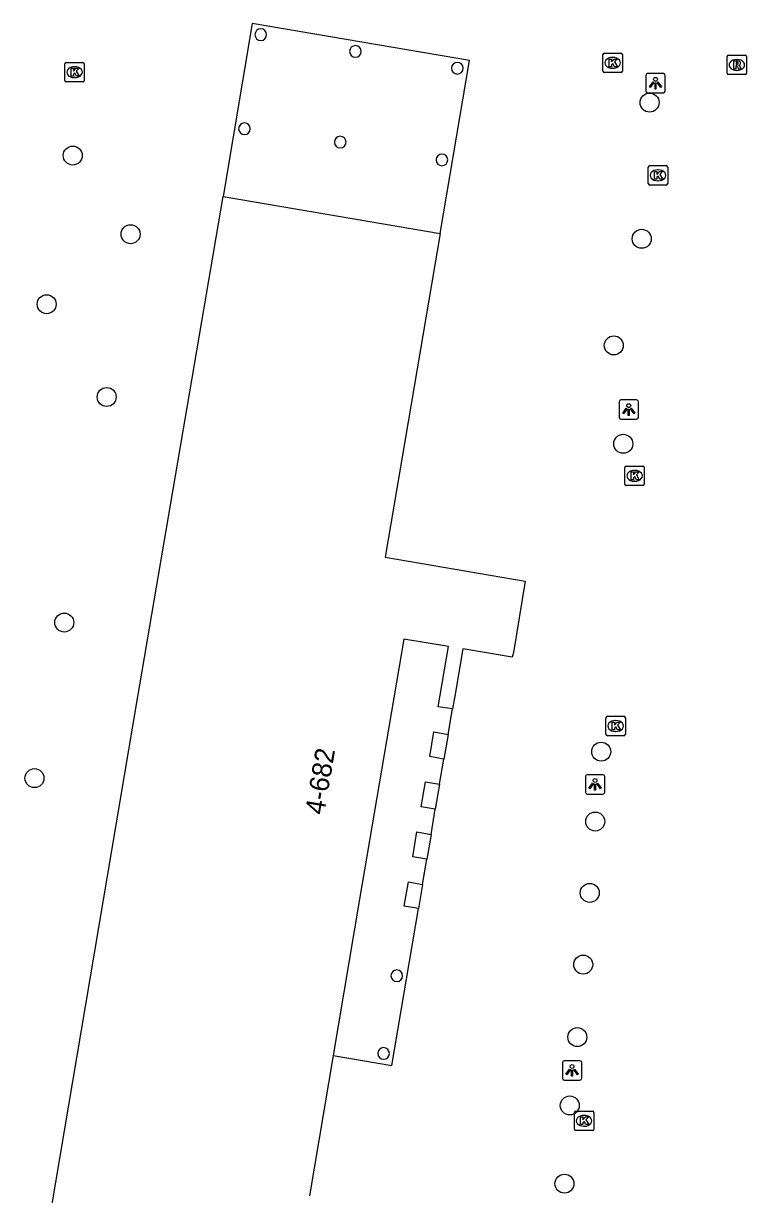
# Model space of a CAD drawing. Extents: x 161258 to 161838, y 380836 to 381727.
# Drawn here: x 161418.8 to 161456, y 380977.3 to 381037.6 of the extents above; entities that cross this region are included whole.
import ezdxf

# ---------------------------------------------------------------- set-up
doc = ezdxf.new("R2010")
doc.units = 0
for name, color, linetype in [('IMGEO_Boom', 7, 'Continuous'), ('IMGEO_Kolk', 7, 'Continuous'), ('IMGEO_Lichtpunt', 7, 'Continuous'), ('IMGEO_Pand', 7, 'Continuous'), ('IMGEO_Pand_nummerreeks', 7, 'Continuous'), ('IMGEO_Pand_overbouw', 7, 'Continuous'), ('IMGEO_Rioolput', 7, 'Continuous')]:
    doc.layers.add(name, color=color, linetype=linetype)

msp = doc.modelspace()

# ---------------------------------------------------------------- linework, layer by layer
at = {"layer": 'IMGEO_Boom'}
for centre in [(161451.026, 381033.502), (161421.334, 381030.774), (161424.313, 381026.723), (161450.62, 381026.485), (161419.992, 381023.116), (161449.183, 381020.995), (161423.082, 381018.337), (161449.673, 381015.925), (161420.898, 381006.717), (161448.534, 381000.066), (161419.366, 380998.703), (161448.225, 380996.469), (161447.945, 380992.793), (161447.611, 380989.099), (161447.307, 380985.364), (161446.918, 380981.841), (161446.643, 380977.814)]:
    msp.add_circle(centre, 0.489, dxfattribs=at)
at = {"layer": 'IMGEO_Kolk'}
for p, q in [((161448.698, 381036.047), (161449.55, 381036.047)), ((161420.927, 381034.642), (161420.927, 381035.494)), ((161421.002, 381035.568), (161421.854, 381035.568)), ((161421.928, 381035.494), (161421.928, 381034.642)), ((161448.623, 381035.121), (161448.623, 381035.973)), ((161449.111, 381035.827), (161449.136, 381035.827)), ((161449.624, 381035.973), (161449.624, 381035.121)), ((161421.438, 381034.788), (161421.413, 381034.788)), ((161421.415, 381035.348), (161421.44, 381035.348)), ((161449.55, 381035.047), (161448.698, 381035.047)), ((161449.134, 381035.267), (161449.109, 381035.267)), ((161421.854, 381034.568), (161421.002, 381034.568)), ((161450.956, 381029.329), (161450.956, 381030.181)), ((161451.031, 381030.255), (161451.883, 381030.255)), ((161451.444, 381030.035), (161451.469, 381030.035)), ((161451.957, 381030.181), (161451.957, 381029.329)), ((161451.467, 381029.475), (161451.442, 381029.475)), ((161451.883, 381029.255), (161451.031, 381029.255)), ((161449.752, 381013.849), (161449.752, 381014.701)), ((161449.827, 381014.775), (161450.679, 381014.775)), ((161450.24, 381014.555), (161450.265, 381014.555)), ((161450.753, 381014.701), (161450.753, 381013.849)), ((161450.679, 381013.775), (161449.827, 381013.775)), ((161450.263, 381013.995), (161450.238, 381013.995)), ((161448.781, 381000.963), (161448.781, 381001.815)), ((161448.856, 381001.889), (161449.708, 381001.889)), ((161449.269, 381001.669), (161449.294, 381001.669)), ((161449.782, 381001.815), (161449.782, 381000.963)), ((161449.292, 381001.109), (161449.267, 381001.109)), ((161449.708, 381000.889), (161448.856, 381000.889)), ((161447.154, 380980.628), (161447.154, 380981.48)), ((161447.229, 380981.554), (161448.081, 380981.554)), ((161447.642, 380981.334), (161447.667, 380981.334)), ((161448.155, 380981.48), (161448.155, 380980.628)), ((161448.081, 380980.554), (161447.229, 380980.554)), ((161447.665, 380980.774), (161447.64, 380980.774))]:
    msp.add_line(p, q, dxfattribs=at)
for points in [[(161448.698, 381036.047), (161449.55, 381036.047)], [(161420.927, 381034.642), (161420.927, 381035.494)], [(161421.002, 381035.568), (161421.854, 381035.568)], [(161421.928, 381035.494), (161421.928, 381034.642)], [(161448.623, 381035.121), (161448.623, 381035.973)], [(161448.944, 381035.747), (161449.067, 381035.747), (161449.067, 381035.596), (161449.197, 381035.747), (161449.361, 381035.747), (161449.215, 381035.596), (161449.368, 381035.347), (161449.216, 381035.347), (161449.131, 381035.511), (161449.067, 381035.444), (161449.067, 381035.347), (161448.944, 381035.347), (161448.944, 381035.747)], [(161449.624, 381035.973), (161449.624, 381035.121)], [(161421.248, 381035.268), (161421.371, 381035.268), (161421.371, 381035.117), (161421.501, 381035.268), (161421.665, 381035.268), (161421.519, 381035.117), (161421.672, 381034.868), (161421.52, 381034.868), (161421.435, 381035.032), (161421.371, 381034.965), (161421.371, 381034.868), (161421.248, 381034.868), (161421.248, 381035.268)], [(161449.55, 381035.047), (161448.698, 381035.047)], [(161421.854, 381034.568), (161421.002, 381034.568)], [(161450.956, 381029.329), (161450.956, 381030.181)], [(161451.031, 381030.255), (161451.883, 381030.255)], [(161451.957, 381030.181), (161451.957, 381029.329)], [(161451.277, 381029.955), (161451.4, 381029.955), (161451.4, 381029.804), (161451.53, 381029.955), (161451.694, 381029.955), (161451.548, 381029.804), (161451.701, 381029.555), (161451.549, 381029.555), (161451.464, 381029.719), (161451.4, 381029.652), (161451.4, 381029.555), (161451.277, 381029.555), (161451.277, 381029.955)], [(161451.883, 381029.255), (161451.031, 381029.255)], [(161449.752, 381013.849), (161449.752, 381014.701)], [(161449.827, 381014.775), (161450.679, 381014.775)], [(161450.073, 381014.475), (161450.196, 381014.475), (161450.196, 381014.324), (161450.326, 381014.475), (161450.49, 381014.475), (161450.344, 381014.324), (161450.497, 381014.075), (161450.345, 381014.075), (161450.26, 381014.239), (161450.196, 381014.172), (161450.196, 381014.075), (161450.073, 381014.075), (161450.073, 381014.475)], [(161450.753, 381014.701), (161450.753, 381013.849)], [(161450.679, 381013.775), (161449.827, 381013.775)], [(161448.781, 381000.963), (161448.781, 381001.815)], [(161448.856, 381001.889), (161449.708, 381001.889)], [(161449.782, 381001.815), (161449.782, 381000.963)], [(161449.102, 381001.589), (161449.225, 381001.589), (161449.225, 381001.438), (161449.355, 381001.589), (161449.519, 381001.589), (161449.373, 381001.438), (161449.526, 381001.189), (161449.374, 381001.189), (161449.289, 381001.353), (161449.225, 381001.286), (161449.225, 381001.189), (161449.102, 381001.189), (161449.102, 381001.589)], [(161449.708, 381000.889), (161448.856, 381000.889)], [(161447.154, 380980.628), (161447.154, 380981.48)], [(161447.229, 380981.554), (161448.081, 380981.554)], [(161447.475, 380981.254), (161447.598, 380981.254), (161447.598, 380981.103), (161447.728, 380981.254), (161447.892, 380981.254), (161447.746, 380981.103), (161447.899, 380980.854), (161447.747, 380980.854), (161447.662, 380981.018), (161447.598, 380980.951), (161447.598, 380980.854), (161447.475, 380980.854), (161447.475, 380981.254)], [(161448.155, 380981.48), (161448.155, 380980.628)], [(161448.081, 380980.554), (161447.229, 380980.554)]]:
    msp.add_lwpolyline(points, dxfattribs=at)
for centre, start, end in [((161448.7, 381035.971), 91.55205, 178.44795), ((161448.7, 381035.971), 91.55205, 178.44795), ((161449.548, 381035.971), 1.55205, 88.44795), ((161449.548, 381035.971), 1.55205, 88.44795), ((161421.004, 381035.492), 91.55205, 178.44795), ((161421.004, 381035.492), 91.55205, 178.44795), ((161421.852, 381035.492), 1.55205, 88.44795), ((161421.852, 381035.492), 1.55205, 88.44795), ((161448.7, 381035.123), 181.55205, 268.44795), ((161448.7, 381035.123), 181.55205, 268.44795), ((161449.548, 381035.123), 271.55205, 358.44795), ((161449.548, 381035.123), 271.55205, 358.44795), ((161421.004, 381034.644), 181.55205, 268.44795), ((161421.004, 381034.644), 181.55205, 268.44795), ((161421.852, 381034.644), 271.55205, 358.44795), ((161421.852, 381034.644), 271.55205, 358.44795), ((161451.033, 381030.179), 91.55205, 178.44795), ((161451.033, 381030.179), 91.55205, 178.44795), ((161451.881, 381030.179), 1.55205, 88.44795), ((161451.881, 381030.179), 1.55205, 88.44795), ((161451.033, 381029.331), 181.55205, 268.44795), ((161451.033, 381029.331), 181.55205, 268.44795), ((161451.881, 381029.331), 271.55205, 358.44795), ((161451.881, 381029.331), 271.55205, 358.44795), ((161449.829, 381014.699), 91.55205, 178.44795), ((161449.829, 381014.699), 91.55205, 178.44795), ((161450.677, 381014.699), 1.55205, 88.44795), ((161450.677, 381014.699), 1.55205, 88.44795), ((161449.829, 381013.851), 181.55205, 268.44795), ((161449.829, 381013.851), 181.55205, 268.44795), ((161450.677, 381013.851), 271.55205, 358.44795), ((161450.677, 381013.851), 271.55205, 358.44795), ((161448.858, 381001.813), 91.55205, 178.44795), ((161448.858, 381001.813), 91.55205, 178.44795), ((161449.706, 381001.813), 1.55205, 88.44795), ((161449.706, 381001.813), 1.55205, 88.44795), ((161448.858, 381000.965), 181.55205, 268.44795), ((161448.858, 381000.965), 181.55205, 268.44795), ((161449.706, 381000.965), 271.55205, 358.44795), ((161449.706, 381000.965), 271.55205, 358.44795), ((161447.231, 380981.478), 91.55205, 178.44795), ((161447.231, 380981.478), 91.55205, 178.44795), ((161448.079, 380981.478), 1.55205, 88.44795), ((161448.079, 380981.478), 1.55205, 88.44795), ((161447.231, 380980.63), 181.55205, 268.44795), ((161447.231, 380980.63), 181.55205, 268.44795), ((161448.079, 380980.63), 271.55205, 358.44795), ((161448.079, 380980.63), 271.55205, 358.44795)]:
    msp.add_arc(centre, 0.0765, start, end, dxfattribs=at)
for centre, major_axis, ratio, start_param, end_param in [((161449.11, 381035.547), (-0.387, 0.002), 0.722429, 4.712389, 7.853982), ((161449.135, 381035.547), (-0.39, 0.002), 0.717154, 1.570796, 4.712389), ((161421.414, 381035.068), (-0.387, 0.002), 0.722429, 4.712389, 7.853982), ((161421.439, 381035.068), (-0.39, 0.002), 0.717154, 1.570796, 4.712389), ((161451.443, 381029.755), (-0.387, 0.002), 0.722429, 4.712389, 7.853982), ((161451.468, 381029.755), (-0.39, 0.002), 0.717154, 1.570796, 4.712389), ((161450.239, 381014.275), (-0.387, 0.002), 0.722429, 4.712389, 7.853982), ((161450.264, 381014.275), (-0.39, 0.002), 0.717154, 1.570796, 4.712389), ((161449.268, 381001.389), (-0.387, 0.002), 0.722429, 4.712389, 7.853982), ((161449.293, 381001.389), (-0.39, 0.002), 0.717154, 1.570796, 4.712389), ((161447.641, 380981.054), (-0.387, 0.002), 0.722429, 4.712389, 7.853982), ((161447.666, 380981.054), (-0.39, 0.002), 0.717154, 1.570796, 4.712389)]:
    msp.add_ellipse(centre, major_axis=major_axis, ratio=ratio, start_param=start_param, end_param=end_param, dxfattribs=at)
at = {"layer": 'IMGEO_Lichtpunt'}
for p, q in [((161450.833, 381034.905), (161450.833, 381034.098)), ((161450.833, 381034.905), (161450.833, 381034.098)), ((161451.735, 381035), (161450.927, 381035)), ((161451.735, 381035), (161450.927, 381035)), ((161451.829, 381034.098), (161451.829, 381034.905)), ((161451.829, 381034.098), (161451.829, 381034.905)), ((161450.927, 381034.004), (161451.735, 381034.004)), ((161450.927, 381034.004), (161451.735, 381034.004)), ((161449.454, 381018.095), (161449.454, 381017.288)), ((161449.454, 381018.095), (161449.454, 381017.288)), ((161450.356, 381018.19), (161449.548, 381018.19)), ((161450.356, 381018.19), (161449.548, 381018.19)), ((161450.45, 381017.288), (161450.45, 381018.095)), ((161450.45, 381017.288), (161450.45, 381018.095)), ((161449.548, 381017.194), (161450.356, 381017.194)), ((161449.548, 381017.194), (161450.356, 381017.194)), ((161447.72, 380998.785), (161447.72, 380997.978)), ((161447.72, 380998.785), (161447.72, 380997.978)), ((161448.622, 380998.88), (161447.814, 380998.88)), ((161448.622, 380998.88), (161447.814, 380998.88)), ((161448.716, 380997.978), (161448.716, 380998.785)), ((161448.716, 380997.978), (161448.716, 380998.785)), ((161447.814, 380997.884), (161448.622, 380997.884)), ((161447.814, 380997.884), (161448.622, 380997.884)), ((161447.438, 380984.147), (161446.63, 380984.147)), ((161447.438, 380984.147), (161446.63, 380984.147)), ((161446.536, 380984.052), (161446.536, 380983.245)), ((161446.536, 380984.052), (161446.536, 380983.245)), ((161447.532, 380983.245), (161447.532, 380984.052)), ((161447.532, 380983.245), (161447.532, 380984.052)), ((161446.63, 380983.151), (161447.438, 380983.151)), ((161446.63, 380983.151), (161447.438, 380983.151))]:
    msp.add_line(p, q, dxfattribs=at)
for points in [[(161451.207, 381034.569), (161451.246, 381034.541), (161451.058, 381034.279), (161451.02, 381034.306), (161451.207, 381034.569)], [(161451.309, 381034.521), (161451.356, 381034.521), (161451.356, 381034.199), (161451.309, 381034.199), (161451.309, 381034.521)], [(161451.419, 381034.541), (161451.457, 381034.568), (161451.644, 381034.306), (161451.605, 381034.278), (161451.419, 381034.541)], [(161449.828, 381017.759), (161449.867, 381017.731), (161449.679, 381017.469), (161449.641, 381017.496), (161449.828, 381017.759)], [(161449.93, 381017.711), (161449.977, 381017.711), (161449.977, 381017.389), (161449.93, 381017.389), (161449.93, 381017.711)], [(161450.04, 381017.731), (161450.078, 381017.758), (161450.265, 381017.496), (161450.226, 381017.468), (161450.04, 381017.731)], [(161448.094, 380998.449), (161448.133, 380998.421), (161447.945, 380998.159), (161447.907, 380998.186), (161448.094, 380998.449)], [(161448.196, 380998.401), (161448.243, 380998.401), (161448.243, 380998.079), (161448.196, 380998.079), (161448.196, 380998.401)], [(161448.306, 380998.421), (161448.344, 380998.448), (161448.531, 380998.186), (161448.492, 380998.158), (161448.306, 380998.421)], [(161446.91, 380983.716), (161446.949, 380983.688), (161446.761, 380983.426), (161446.723, 380983.453), (161446.91, 380983.716)], [(161447.012, 380983.668), (161447.059, 380983.668), (161447.059, 380983.346), (161447.012, 380983.346), (161447.012, 380983.668)], [(161447.122, 380983.688), (161447.16, 380983.715), (161447.347, 380983.453), (161447.308, 380983.425), (161447.122, 380983.688)]]:
    msp.add_lwpolyline(points, dxfattribs=at)
for centre in [(161451.332, 381034.703), (161449.953, 381017.893), (161448.219, 380998.583), (161447.035, 380983.85)]:
    msp.add_circle(centre, 0.0994, dxfattribs=at)
for centre, start, end in [((161450.927, 381034.905), 90, 180), ((161450.927, 381034.905), 90, 180), ((161451.735, 381034.905), 0, 90), ((161451.735, 381034.905), 0, 90), ((161450.927, 381034.098), 180, 270), ((161450.927, 381034.098), 180, 270), ((161451.735, 381034.098), 270, 0), ((161451.735, 381034.098), 270, 360), ((161449.548, 381018.095), 90, 180), ((161449.548, 381018.095), 90, 180), ((161450.356, 381018.095), 0, 90), ((161450.356, 381018.095), 0, 90), ((161449.548, 381017.288), 180, 270), ((161449.548, 381017.288), 180, 270), ((161450.356, 381017.288), 270, 0), ((161450.356, 381017.288), 270, 360), ((161447.814, 380998.785), 90, 180), ((161447.814, 380998.785), 90, 180), ((161448.622, 380998.785), 0, 90), ((161448.622, 380998.785), 0, 90), ((161447.814, 380997.978), 180, 270), ((161447.814, 380997.978), 180, 270), ((161448.622, 380997.978), 270, 0), ((161448.622, 380997.978), 270, 360), ((161446.63, 380984.052), 90, 180), ((161446.63, 380984.052), 90, 180), ((161447.438, 380984.052), 0, 90), ((161447.438, 380984.052), 0, 90), ((161446.63, 380983.245), 180, 270), ((161446.63, 380983.245), 180, 270), ((161447.438, 380983.245), 270, 0), ((161447.438, 380983.245), 270, 360)]:
    msp.add_arc(centre, 0.0946, start, end, dxfattribs=at)
at = {"layer": 'IMGEO_Pand'}
for points in [[(161408.328, 380973.621), (161419.413, 380971.739), (161420.011, 380975.246), (161424.673, 381002.799), (161429.081, 381028.658), (161440.253, 381026.759), (161437.41, 381010.081), (161444.625, 381008.855), (161444.015, 381005.179), (161443.954, 381004.94), (161441.41, 381005.361), (161441.008, 381002.927), (161440.881, 381002.266), (161440.145, 381002.382), (161440.67, 381005.478), (161438.373, 381005.868), (161436.092, 380992.474), (161434.734, 380984.423), (161433.514, 380977.179)], [(161440.436, 380999.688), (161439.709, 380999.812), (161439.925, 381001.083), (161440.659, 381000.958), (161440.436, 380999.688)], [(161439.994, 380997.106), (161439.265, 380997.233), (161439.488, 380998.512), (161440.217, 380998.388), (161439.994, 380997.106)], [(161439.567, 380994.528), (161438.833, 380994.656), (161439.049, 380995.929), (161439.776, 380995.805), (161439.567, 380994.528)], [(161439.133, 380991.981), (161438.399, 380992.102), (161438.612, 380993.356), (161439.341, 380993.233), (161439.133, 380991.981)]]:
    msp.add_lwpolyline(points, dxfattribs=at)
for centre, start, end in [((161431.011, 381037.002), 90, 270), ((161431.011, 381037.002), 270, 90), ((161435.886, 381036.138), 90, 270), ((161435.886, 381036.138), 270, 90), ((161441.13, 381035.271), 90, 270), ((161441.13, 381035.271), 270, 90), ((161430.175, 381032.155), 90, 270), ((161430.175, 381032.155), 270, 90), ((161435.103, 381031.468), 90, 270), ((161435.103, 381031.468), 270, 90), ((161440.339, 381030.549), 90, 270), ((161440.339, 381030.549), 270, 90), ((161438.016, 380988.524), 90, 270), ((161438.016, 380988.524), 270, 90), ((161437.334, 380984.521), 90, 270), ((161437.334, 380984.521), 270, 90)]:
    msp.add_arc(centre, 0.3, start, end, dxfattribs=at)
at = {"layer": 'IMGEO_Pand_overbouw'}
for points in [[(161440.253, 381026.759), (161441.762, 381035.677), (161430.577, 381037.58), (161429.081, 381028.658)], [(161437.765, 380983.907), (161439.133, 380991.981), (161438.399, 380992.102), (161438.612, 380993.356), (161439.341, 380993.233), (161439.567, 380994.528), (161438.833, 380994.656), (161439.049, 380995.929), (161439.776, 380995.805), (161439.994, 380997.106), (161439.265, 380997.233), (161439.488, 380998.512), (161440.217, 380998.388), (161440.436, 380999.688), (161439.709, 380999.812), (161439.925, 381001.083), (161440.659, 381000.958), (161440.881, 381002.266), (161440.145, 381002.382), (161440.67, 381005.478), (161438.373, 381005.868), (161436.092, 380992.474), (161434.734, 380984.423)]]:
    msp.add_lwpolyline(points, close=True, dxfattribs=at)
at = {"layer": 'IMGEO_Rioolput'}
for p, q in [((161455.016, 381035.016), (161455.016, 381035.868)), ((161455.091, 381035.942), (161455.943, 381035.942)), ((161455.504, 381035.722), (161455.529, 381035.722)), ((161456.017, 381035.868), (161456.017, 381035.016)), ((161455.943, 381034.942), (161455.091, 381034.942)), ((161455.527, 381035.162), (161455.502, 381035.162))]:
    msp.add_line(p, q, dxfattribs=at)
for points in [[(161455.016, 381035.016), (161455.016, 381035.868)], [(161455.091, 381035.942), (161455.943, 381035.942)], [(161455.605, 381035.64), (161455.353, 381035.642), (161455.353, 381035.242)], [(161455.353, 381035.242), (161455.477, 381035.242), (161455.477, 381035.404), (161455.488, 381035.404)], [(161455.531, 381035.561), (161455.477, 381035.561), (161455.477, 381035.48)], [(161455.477, 381035.48), (161455.529, 381035.48)], [(161456.017, 381035.868), (161456.017, 381035.016)], [(161455.943, 381034.942), (161455.091, 381034.942)], [(161455.535, 381035.375), (161455.606, 381035.242), (161455.746, 381035.242), (161455.681, 381035.368)]]:
    msp.add_lwpolyline(points, dxfattribs=at)
for centre, radius, start, end in [((161455.093, 381035.866), 0.0765, 91.55205, 178.44795), ((161455.093, 381035.866), 0.0765, 91.55205, 178.44795), ((161455.487, 381035.351), 0.0533, 26.02933, 88.69889), ((161455.513, 381035.669), 0.19, 274.7715, 282.96867), ((161455.537, 381035.465), 0.0964, 77.00612, 93.18647), ((161455.551, 381035.522), 0.0378, 276.66336, 79.67722), ((161455.604, 381035.53), 0.109, 350.36119, 89.41601), ((161455.602, 381035.53), 0.112, 277.58423, 350.98172), ((161455.586, 381035.315), 0.108, 29.51342, 73.79051), ((161455.941, 381035.866), 0.0765, 1.55205, 88.44795), ((161455.941, 381035.866), 0.0765, 1.55205, 88.44795), ((161455.093, 381035.018), 0.0765, 181.55205, 268.44795), ((161455.093, 381035.018), 0.0765, 181.55205, 268.44795), ((161455.941, 381035.018), 0.0765, 271.55205, 358.44795), ((161455.941, 381035.018), 0.0765, 271.55205, 358.44795)]:
    msp.add_arc(centre, radius, start, end, dxfattribs=at)
for centre, major_axis, ratio, start_param, end_param in [((161455.503, 381035.442), (-0.387, 0.002), 0.722429, 4.712389, 7.853982), ((161455.528, 381035.442), (-0.39, 0.002), 0.717154, 1.570796, 4.712389)]:
    msp.add_ellipse(centre, major_axis=major_axis, ratio=ratio, start_param=start_param, end_param=end_param, dxfattribs=at)

# ---------------------------------------------------------------- texts
at = {"layer": 'IMGEO_Pand_nummerreeks'}
msp.add_text('4-682', height=1, rotation=80.33441, dxfattribs=at).set_placement((161434.269, 380996.779))

doc.saveas('drawing.dxf')
